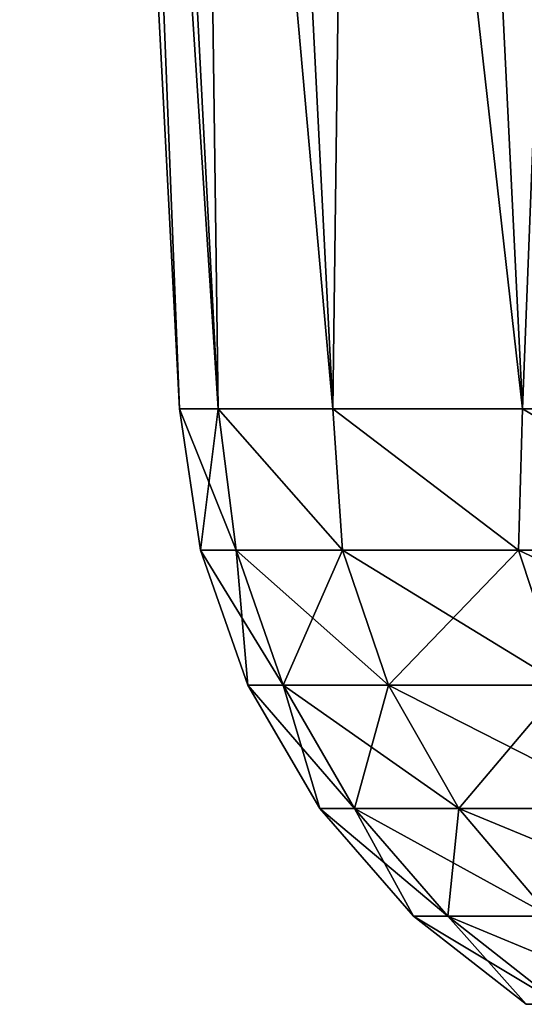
# Model space of a CAD drawing. Header units: millimetres. Extents: x -125 to 125, y -4 to 54.
# Tile 531 of 612: x 108.619 to 108.954, y -3.421 to -2.768. Entities that reach past the tile are written whole.
import ezdxf

# ---------------------------------------------------------------- set-up
doc = ezdxf.new("R2010")
doc.units = ezdxf.units.MM
doc.header["$LTSCALE"] = 65.185185
for name, color, linetype in [('217', 7, 'CONTINUOUS'), ('218', 7, 'CONTINUOUS'), ('219', 7, 'CONTINUOUS'), ('220', 7, 'CONTINUOUS'), ('26', 7, 'CONTINUOUS'), ('28', 7, 'CONTINUOUS'), ('29', 7, 'CONTINUOUS'), ('31', 7, 'CONTINUOUS')]:
    doc.layers.add(name, color=color, linetype=linetype)

msp = doc.modelspace()

# ---------------------------------------------------------------- linework, layer by layer
at = {"layer": '217', "color": 7, "linetype": 'Continuous'}
for points in [[(108.75069, -3.02617, 112.93823), (108.72517, -3.02617, 112.5), (108.76272, -3.1199, 112.92109), (108.75069, -3.02617, 112.93823)], [(108.72517, -3.02617, 112.5), (108.73907, -3.1199, 112.5), (108.76272, -3.1199, 112.92109), (108.72517, -3.02617, 112.5)], [(108.75069, -3.02617, 112.93823), (108.76272, -3.1199, 112.92109), (108.83337, -3.1199, 113.33689), (108.75069, -3.02617, 112.93823)], [(108.82692, -3.02617, 113.37054), (108.75069, -3.02617, 112.93823), (108.83337, -3.1199, 113.33689), (108.82692, -3.02617, 113.37054)], [(108.82692, -3.02617, 113.37054), (108.83337, -3.1199, 113.33689), (108.95012, -3.1199, 113.74216), (108.82692, -3.02617, 113.37054)], [(108.95282, -3.02617, 113.79107), (108.82692, -3.02617, 113.37054), (108.95012, -3.1199, 113.74216), (108.95282, -3.02617, 113.79107)], [(108.95282, -3.02617, 113.79107), (108.95012, -3.1199, 113.74216), (109.11152, -3.1199, 114.13181), (108.95282, -3.02617, 113.79107)], [(109.12669, -3.02617, 114.19414), (108.95282, -3.02617, 113.79107), (109.11152, -3.1199, 114.13181), (109.12669, -3.02617, 114.19414)], [(108.77045, -3.20942, 112.5), (108.7939, -3.20942, 112.91758), (108.73907, -3.1199, 112.5), (108.77045, -3.20942, 112.5)], [(108.73907, -3.1199, 112.5), (108.7939, -3.20942, 112.91758), (108.76272, -3.1199, 112.92109), (108.73907, -3.1199, 112.5)], [(108.7939, -3.20942, 112.91758), (108.86396, -3.20942, 113.3299), (108.76272, -3.1199, 112.92109), (108.7939, -3.20942, 112.91758)], [(108.76272, -3.1199, 112.92109), (108.86396, -3.20942, 113.3299), (108.83337, -3.1199, 113.33689), (108.76272, -3.1199, 112.92109)], [(108.86396, -3.20942, 113.3299), (108.97974, -3.20942, 113.73179), (108.83337, -3.1199, 113.33689), (108.86396, -3.20942, 113.3299)], [(108.83337, -3.1199, 113.33689), (108.97974, -3.20942, 113.73179), (108.95012, -3.1199, 113.74216), (108.83337, -3.1199, 113.33689)], [(108.97974, -3.20942, 113.73179), (109.13979, -3.20942, 114.11819), (108.95012, -3.1199, 113.74216), (108.97974, -3.20942, 113.73179)], [(108.95012, -3.1199, 113.74216), (109.13979, -3.20942, 114.11819), (109.11152, -3.1199, 114.13181), (108.95012, -3.1199, 113.74216)], [(108.81817, -3.29139, 112.5), (108.84132, -3.29139, 112.91223), (108.77045, -3.20942, 112.5), (108.81817, -3.29139, 112.5)], [(108.77045, -3.20942, 112.5), (108.84132, -3.29139, 112.91223), (108.7939, -3.20942, 112.91758), (108.77045, -3.20942, 112.5)], [(108.84132, -3.29139, 112.91223), (108.91048, -3.29139, 113.31928), (108.7939, -3.20942, 112.91758), (108.84132, -3.29139, 112.91223)], [(108.7939, -3.20942, 112.91758), (108.91048, -3.29139, 113.31928), (108.86396, -3.20942, 113.3299), (108.7939, -3.20942, 112.91758)], [(108.91048, -3.29139, 113.31928), (109.02478, -3.29139, 113.71603), (108.86396, -3.20942, 113.3299), (108.91048, -3.29139, 113.31928)], [(108.86396, -3.20942, 113.3299), (109.02478, -3.29139, 113.71603), (108.97974, -3.20942, 113.73179), (108.86396, -3.20942, 113.3299)], [(108.88051, -3.36288, 112.5), (108.90327, -3.36288, 112.90525), (108.81817, -3.29139, 112.5), (108.88051, -3.36288, 112.5)], [(108.81817, -3.29139, 112.5), (108.90327, -3.36288, 112.90525), (108.84132, -3.29139, 112.91223), (108.81817, -3.29139, 112.5)], [(108.84132, -3.29139, 112.91223), (108.97126, -3.36288, 113.30541), (108.91048, -3.29139, 113.31928), (108.84132, -3.29139, 112.91223)], [(108.90327, -3.36288, 112.90525), (108.97126, -3.36288, 113.30541), (108.84132, -3.29139, 112.91223), (108.90327, -3.36288, 112.90525)], [(108.91048, -3.29139, 113.31928), (109.08363, -3.36288, 113.69544), (109.02478, -3.29139, 113.71603), (108.91048, -3.29139, 113.31928)], [(108.97126, -3.36288, 113.30541), (109.08363, -3.36288, 113.69544), (108.91048, -3.29139, 113.31928), (108.97126, -3.36288, 113.30541)], [(108.95523, -3.42131, 112.5), (108.97752, -3.42131, 112.89689), (108.88051, -3.36288, 112.5), (108.95523, -3.42131, 112.5)], [(108.88051, -3.36288, 112.5), (108.97752, -3.42131, 112.89689), (108.90327, -3.36288, 112.90525), (108.88051, -3.36288, 112.5)], [(108.97752, -3.42131, 112.89689), (109.04411, -3.42131, 113.28878), (108.90327, -3.36288, 112.90525), (108.97752, -3.42131, 112.89689)], [(108.90327, -3.36288, 112.90525), (109.04411, -3.42131, 113.28878), (108.97126, -3.36288, 113.30541), (108.90327, -3.36288, 112.90525)]]:
    msp.add_3dface(points, dxfattribs=at)
at = {"layer": '218', "color": 7, "linetype": 'Continuous'}
for points in [[(108.72517, -3.02617, 112.5), (108.75069, -3.02617, 112.06177), (108.73907, -3.1199, 112.5), (108.72517, -3.02617, 112.5)], [(108.73907, -3.1199, 112.5), (108.75069, -3.02617, 112.06177), (108.76272, -3.1199, 112.07891), (108.73907, -3.1199, 112.5)], [(108.75069, -3.02617, 112.06177), (108.82692, -3.02617, 111.62946), (108.83337, -3.1199, 111.66311), (108.75069, -3.02617, 112.06177)], [(108.75069, -3.02617, 112.06177), (108.83337, -3.1199, 111.66311), (108.76272, -3.1199, 112.07891), (108.75069, -3.02617, 112.06177)], [(108.82692, -3.02617, 111.62946), (108.95282, -3.02617, 111.20893), (108.95012, -3.1199, 111.25784), (108.82692, -3.02617, 111.62946)], [(108.82692, -3.02617, 111.62946), (108.95012, -3.1199, 111.25784), (108.83337, -3.1199, 111.66311), (108.82692, -3.02617, 111.62946)], [(108.95282, -3.02617, 111.20893), (109.11152, -3.1199, 110.86819), (108.95012, -3.1199, 111.25784), (108.95282, -3.02617, 111.20893)], [(108.95282, -3.02617, 111.20893), (109.12669, -3.02617, 110.80586), (109.11152, -3.1199, 110.86819), (108.95282, -3.02617, 111.20893)], [(108.77045, -3.20942, 112.5), (108.73907, -3.1199, 112.5), (108.76272, -3.1199, 112.07891), (108.77045, -3.20942, 112.5)], [(108.83337, -3.1199, 111.66311), (108.7939, -3.20942, 112.08242), (108.76272, -3.1199, 112.07891), (108.83337, -3.1199, 111.66311)], [(108.7939, -3.20942, 112.08242), (108.77045, -3.20942, 112.5), (108.76272, -3.1199, 112.07891), (108.7939, -3.20942, 112.08242)], [(108.86396, -3.20942, 111.6701), (108.7939, -3.20942, 112.08242), (108.83337, -3.1199, 111.66311), (108.86396, -3.20942, 111.6701)], [(108.95012, -3.1199, 111.25784), (108.86396, -3.20942, 111.6701), (108.83337, -3.1199, 111.66311), (108.95012, -3.1199, 111.25784)], [(108.97974, -3.20942, 111.26821), (108.86396, -3.20942, 111.6701), (108.95012, -3.1199, 111.25784), (108.97974, -3.20942, 111.26821)], [(109.11152, -3.1199, 110.86819), (108.97974, -3.20942, 111.26821), (108.95012, -3.1199, 111.25784), (109.11152, -3.1199, 110.86819)], [(108.81817, -3.29139, 112.5), (108.77045, -3.20942, 112.5), (108.7939, -3.20942, 112.08242), (108.81817, -3.29139, 112.5)], [(108.86396, -3.20942, 111.6701), (108.84132, -3.29139, 112.08777), (108.7939, -3.20942, 112.08242), (108.86396, -3.20942, 111.6701)], [(108.84132, -3.29139, 112.08777), (108.81817, -3.29139, 112.5), (108.7939, -3.20942, 112.08242), (108.84132, -3.29139, 112.08777)], [(108.91048, -3.29139, 111.68072), (108.84132, -3.29139, 112.08777), (108.86396, -3.20942, 111.6701), (108.91048, -3.29139, 111.68072)], [(108.97974, -3.20942, 111.26821), (108.91048, -3.29139, 111.68072), (108.86396, -3.20942, 111.6701), (108.97974, -3.20942, 111.26821)], [(109.02478, -3.29139, 111.28397), (108.91048, -3.29139, 111.68072), (108.97974, -3.20942, 111.26821), (109.02478, -3.29139, 111.28397)], [(108.88051, -3.36288, 112.5), (108.81817, -3.29139, 112.5), (108.84132, -3.29139, 112.08777), (108.88051, -3.36288, 112.5)], [(108.91048, -3.29139, 111.68072), (108.90327, -3.36288, 112.09475), (108.84132, -3.29139, 112.08777), (108.91048, -3.29139, 111.68072)], [(108.90327, -3.36288, 112.09475), (108.88051, -3.36288, 112.5), (108.84132, -3.29139, 112.08777), (108.90327, -3.36288, 112.09475)], [(108.97126, -3.36288, 111.69459), (108.90327, -3.36288, 112.09475), (108.91048, -3.29139, 111.68072), (108.97126, -3.36288, 111.69459)], [(109.02478, -3.29139, 111.28397), (108.97126, -3.36288, 111.69459), (108.91048, -3.29139, 111.68072), (109.02478, -3.29139, 111.28397)], [(108.95523, -3.42131, 112.5), (108.88051, -3.36288, 112.5), (108.90327, -3.36288, 112.09475), (108.95523, -3.42131, 112.5)], [(108.97752, -3.42131, 112.10311), (108.95523, -3.42131, 112.5), (108.90327, -3.36288, 112.09475), (108.97752, -3.42131, 112.10311)], [(108.97126, -3.36288, 111.69459), (108.97752, -3.42131, 112.10311), (108.90327, -3.36288, 112.09475), (108.97126, -3.36288, 111.69459)]]:
    msp.add_3dface(points, dxfattribs=at)
at = {"layer": '219', "color": 7, "linetype": 'Continuous'}
for points in [[(108.72517, -3.02617, -112.5), (108.75069, -3.02617, -112.93823), (108.73907, -3.1199, -112.5), (108.72517, -3.02617, -112.5)], [(108.75069, -3.02617, -112.93823), (108.76272, -3.1199, -112.92109), (108.73907, -3.1199, -112.5), (108.75069, -3.02617, -112.93823)], [(108.75069, -3.02617, -112.93823), (108.83337, -3.1199, -113.33689), (108.76272, -3.1199, -112.92109), (108.75069, -3.02617, -112.93823)], [(108.75069, -3.02617, -112.93823), (108.82692, -3.02617, -113.37054), (108.83337, -3.1199, -113.33689), (108.75069, -3.02617, -112.93823)], [(108.82692, -3.02617, -113.37054), (108.95012, -3.1199, -113.74216), (108.83337, -3.1199, -113.33689), (108.82692, -3.02617, -113.37054)], [(108.82692, -3.02617, -113.37054), (108.95282, -3.02617, -113.79107), (108.95012, -3.1199, -113.74216), (108.82692, -3.02617, -113.37054)], [(108.95282, -3.02617, -113.79107), (109.11152, -3.1199, -114.13181), (108.95012, -3.1199, -113.74216), (108.95282, -3.02617, -113.79107)], [(108.95282, -3.02617, -113.79107), (109.12669, -3.02617, -114.19414), (109.11152, -3.1199, -114.13181), (108.95282, -3.02617, -113.79107)], [(108.76272, -3.1199, -112.92109), (108.77045, -3.20942, -112.5), (108.73907, -3.1199, -112.5), (108.76272, -3.1199, -112.92109)], [(108.7939, -3.20942, -112.91758), (108.77045, -3.20942, -112.5), (108.76272, -3.1199, -112.92109), (108.7939, -3.20942, -112.91758)], [(108.83337, -3.1199, -113.33689), (108.7939, -3.20942, -112.91758), (108.76272, -3.1199, -112.92109), (108.83337, -3.1199, -113.33689)], [(108.86396, -3.20942, -113.3299), (108.7939, -3.20942, -112.91758), (108.83337, -3.1199, -113.33689), (108.86396, -3.20942, -113.3299)], [(108.95012, -3.1199, -113.74216), (108.86396, -3.20942, -113.3299), (108.83337, -3.1199, -113.33689), (108.95012, -3.1199, -113.74216)], [(108.97974, -3.20942, -113.73179), (108.86396, -3.20942, -113.3299), (108.95012, -3.1199, -113.74216), (108.97974, -3.20942, -113.73179)], [(109.11152, -3.1199, -114.13181), (108.97974, -3.20942, -113.73179), (108.95012, -3.1199, -113.74216), (109.11152, -3.1199, -114.13181)], [(108.7939, -3.20942, -112.91758), (108.81817, -3.29139, -112.5), (108.77045, -3.20942, -112.5), (108.7939, -3.20942, -112.91758)], [(108.84132, -3.29139, -112.91223), (108.81817, -3.29139, -112.5), (108.7939, -3.20942, -112.91758), (108.84132, -3.29139, -112.91223)], [(108.86396, -3.20942, -113.3299), (108.84132, -3.29139, -112.91223), (108.7939, -3.20942, -112.91758), (108.86396, -3.20942, -113.3299)], [(108.91048, -3.29139, -113.31928), (108.84132, -3.29139, -112.91223), (108.86396, -3.20942, -113.3299), (108.91048, -3.29139, -113.31928)], [(108.97974, -3.20942, -113.73179), (108.91048, -3.29139, -113.31928), (108.86396, -3.20942, -113.3299), (108.97974, -3.20942, -113.73179)], [(109.02478, -3.29139, -113.71603), (108.91048, -3.29139, -113.31928), (108.97974, -3.20942, -113.73179), (109.02478, -3.29139, -113.71603)], [(108.84132, -3.29139, -112.91223), (108.88051, -3.36288, -112.5), (108.81817, -3.29139, -112.5), (108.84132, -3.29139, -112.91223)], [(108.90327, -3.36288, -112.90525), (108.88051, -3.36288, -112.5), (108.84132, -3.29139, -112.91223), (108.90327, -3.36288, -112.90525)], [(108.91048, -3.29139, -113.31928), (108.90327, -3.36288, -112.90525), (108.84132, -3.29139, -112.91223), (108.91048, -3.29139, -113.31928)], [(108.97126, -3.36288, -113.30541), (108.90327, -3.36288, -112.90525), (108.91048, -3.29139, -113.31928), (108.97126, -3.36288, -113.30541)], [(109.02478, -3.29139, -113.71603), (108.97126, -3.36288, -113.30541), (108.91048, -3.29139, -113.31928), (109.02478, -3.29139, -113.71603)], [(108.90327, -3.36288, -112.90525), (108.95523, -3.42131, -112.5), (108.88051, -3.36288, -112.5), (108.90327, -3.36288, -112.90525)], [(108.97752, -3.42131, -112.89689), (108.95523, -3.42131, -112.5), (108.90327, -3.36288, -112.90525), (108.97752, -3.42131, -112.89689)], [(108.97126, -3.36288, -113.30541), (108.97752, -3.42131, -112.89689), (108.90327, -3.36288, -112.90525), (108.97126, -3.36288, -113.30541)]]:
    msp.add_3dface(points, dxfattribs=at)
at = {"layer": '220', "color": 7, "linetype": 'Continuous'}
for points in [[(108.72517, -3.02617, -112.5), (108.73907, -3.1199, -112.5), (108.76272, -3.1199, -112.07891), (108.72517, -3.02617, -112.5)], [(108.75069, -3.02617, -112.06177), (108.72517, -3.02617, -112.5), (108.76272, -3.1199, -112.07891), (108.75069, -3.02617, -112.06177)], [(108.75069, -3.02617, -112.06177), (108.76272, -3.1199, -112.07891), (108.83337, -3.1199, -111.66311), (108.75069, -3.02617, -112.06177)], [(108.82692, -3.02617, -111.62946), (108.75069, -3.02617, -112.06177), (108.83337, -3.1199, -111.66311), (108.82692, -3.02617, -111.62946)], [(108.82692, -3.02617, -111.62946), (108.83337, -3.1199, -111.66311), (108.95012, -3.1199, -111.25784), (108.82692, -3.02617, -111.62946)], [(108.95282, -3.02617, -111.20893), (108.82692, -3.02617, -111.62946), (108.95012, -3.1199, -111.25784), (108.95282, -3.02617, -111.20893)], [(108.95282, -3.02617, -111.20893), (108.95012, -3.1199, -111.25784), (109.11152, -3.1199, -110.86819), (108.95282, -3.02617, -111.20893)], [(109.12669, -3.02617, -110.80586), (108.95282, -3.02617, -111.20893), (109.11152, -3.1199, -110.86819), (109.12669, -3.02617, -110.80586)], [(108.73907, -3.1199, -112.5), (108.77045, -3.20942, -112.5), (108.7939, -3.20942, -112.08242), (108.73907, -3.1199, -112.5)], [(108.73907, -3.1199, -112.5), (108.7939, -3.20942, -112.08242), (108.76272, -3.1199, -112.07891), (108.73907, -3.1199, -112.5)], [(108.7939, -3.20942, -112.08242), (108.86396, -3.20942, -111.6701), (108.76272, -3.1199, -112.07891), (108.7939, -3.20942, -112.08242)], [(108.76272, -3.1199, -112.07891), (108.86396, -3.20942, -111.6701), (108.83337, -3.1199, -111.66311), (108.76272, -3.1199, -112.07891)], [(108.86396, -3.20942, -111.6701), (108.97974, -3.20942, -111.26821), (108.83337, -3.1199, -111.66311), (108.86396, -3.20942, -111.6701)], [(108.83337, -3.1199, -111.66311), (108.97974, -3.20942, -111.26821), (108.95012, -3.1199, -111.25784), (108.83337, -3.1199, -111.66311)], [(108.97974, -3.20942, -111.26821), (109.13979, -3.20942, -110.88181), (108.95012, -3.1199, -111.25784), (108.97974, -3.20942, -111.26821)], [(108.95012, -3.1199, -111.25784), (109.13979, -3.20942, -110.88181), (109.11152, -3.1199, -110.86819), (108.95012, -3.1199, -111.25784)], [(108.77045, -3.20942, -112.5), (108.84132, -3.29139, -112.08777), (108.7939, -3.20942, -112.08242), (108.77045, -3.20942, -112.5)], [(108.77045, -3.20942, -112.5), (108.81817, -3.29139, -112.5), (108.84132, -3.29139, -112.08777), (108.77045, -3.20942, -112.5)], [(108.84132, -3.29139, -112.08777), (108.91048, -3.29139, -111.68072), (108.7939, -3.20942, -112.08242), (108.84132, -3.29139, -112.08777)], [(108.7939, -3.20942, -112.08242), (108.91048, -3.29139, -111.68072), (108.86396, -3.20942, -111.6701), (108.7939, -3.20942, -112.08242)], [(108.91048, -3.29139, -111.68072), (109.02478, -3.29139, -111.28397), (108.86396, -3.20942, -111.6701), (108.91048, -3.29139, -111.68072)], [(108.86396, -3.20942, -111.6701), (109.02478, -3.29139, -111.28397), (108.97974, -3.20942, -111.26821), (108.86396, -3.20942, -111.6701)], [(108.81817, -3.29139, -112.5), (108.90327, -3.36288, -112.09475), (108.84132, -3.29139, -112.08777), (108.81817, -3.29139, -112.5)], [(108.81817, -3.29139, -112.5), (108.88051, -3.36288, -112.5), (108.90327, -3.36288, -112.09475), (108.81817, -3.29139, -112.5)], [(108.84132, -3.29139, -112.08777), (108.97126, -3.36288, -111.69459), (108.91048, -3.29139, -111.68072), (108.84132, -3.29139, -112.08777)], [(108.90327, -3.36288, -112.09475), (108.97126, -3.36288, -111.69459), (108.84132, -3.29139, -112.08777), (108.90327, -3.36288, -112.09475)], [(108.97126, -3.36288, -111.69459), (109.08363, -3.36288, -111.30456), (108.91048, -3.29139, -111.68072), (108.97126, -3.36288, -111.69459)], [(108.91048, -3.29139, -111.68072), (109.08363, -3.36288, -111.30456), (109.02478, -3.29139, -111.28397), (108.91048, -3.29139, -111.68072)], [(108.88051, -3.36288, -112.5), (108.95523, -3.42131, -112.5), (108.97752, -3.42131, -112.10311), (108.88051, -3.36288, -112.5)], [(108.88051, -3.36288, -112.5), (108.97752, -3.42131, -112.10311), (108.90327, -3.36288, -112.09475), (108.88051, -3.36288, -112.5)], [(108.97752, -3.42131, -112.10311), (109.04411, -3.42131, -111.71122), (108.90327, -3.36288, -112.09475), (108.97752, -3.42131, -112.10311)], [(108.90327, -3.36288, -112.09475), (109.04411, -3.42131, -111.71122), (108.97126, -3.36288, -111.69459), (108.90327, -3.36288, -112.09475)]]:
    msp.add_3dface(points, dxfattribs=at)
at = {"layer": '26', "color": 7, "linetype": 'Continuous'}
for points in [[(108.64522, -1, 112.04944), (108.72517, -3.02617, 112.5), (108.61898, -1, 112.5), (108.64522, -1, 112.04944)], [(108.72359, -1, 111.60498), (108.75069, -3.02617, 112.06177), (108.64522, -1, 112.04944), (108.72359, -1, 111.60498)], [(108.75069, -3.02617, 112.06177), (108.72517, -3.02617, 112.5), (108.64522, -1, 112.04944), (108.75069, -3.02617, 112.06177)], [(108.85303, -1, 111.17262), (108.82692, -3.02617, 111.62946), (108.72359, -1, 111.60498), (108.85303, -1, 111.17262)], [(108.82692, -3.02617, 111.62946), (108.75069, -3.02617, 112.06177), (108.72359, -1, 111.60498), (108.82692, -3.02617, 111.62946)], [(108.95282, -3.02617, 111.20893), (108.82692, -3.02617, 111.62946), (108.85303, -1, 111.17262), (108.95282, -3.02617, 111.20893)], [(109.03179, -1, 110.75821), (108.95282, -3.02617, 111.20893), (108.85303, -1, 111.17262), (109.03179, -1, 110.75821)], [(109.12669, -3.02617, 110.80586), (108.95282, -3.02617, 111.20893), (109.03179, -1, 110.75821), (109.12669, -3.02617, 110.80586)]]:
    msp.add_3dface(points, dxfattribs=at)
at = {"layer": '28', "color": 7, "linetype": 'Continuous'}
for points in [[(108.64522, -1, -112.95056), (108.72517, -3.02617, -112.5), (108.61898, -1, -112.5), (108.64522, -1, -112.95056)], [(108.72359, -1, -113.39502), (108.75069, -3.02617, -112.93823), (108.64522, -1, -112.95056), (108.72359, -1, -113.39502)], [(108.75069, -3.02617, -112.93823), (108.72517, -3.02617, -112.5), (108.64522, -1, -112.95056), (108.75069, -3.02617, -112.93823)], [(108.85303, -1, -113.82738), (108.82692, -3.02617, -113.37054), (108.72359, -1, -113.39502), (108.85303, -1, -113.82738)], [(108.82692, -3.02617, -113.37054), (108.75069, -3.02617, -112.93823), (108.72359, -1, -113.39502), (108.82692, -3.02617, -113.37054)], [(108.95282, -3.02617, -113.79107), (108.82692, -3.02617, -113.37054), (108.85303, -1, -113.82738), (108.95282, -3.02617, -113.79107)], [(109.03179, -1, -114.24179), (108.95282, -3.02617, -113.79107), (108.85303, -1, -113.82738), (109.03179, -1, -114.24179)], [(109.12669, -3.02617, -114.19414), (108.95282, -3.02617, -113.79107), (109.03179, -1, -114.24179), (109.12669, -3.02617, -114.19414)]]:
    msp.add_3dface(points, dxfattribs=at)
at = {"layer": '29', "color": 7, "linetype": 'Continuous'}
for points in [[(108.61898, -1, -112.5), (108.72517, -3.02617, -112.5), (108.75069, -3.02617, -112.06177), (108.61898, -1, -112.5)], [(108.61898, -1, -112.5), (108.75069, -3.02617, -112.06177), (108.64522, -1, -112.04944), (108.61898, -1, -112.5)], [(108.64522, -1, -112.04944), (108.82692, -3.02617, -111.62946), (108.72359, -1, -111.60498), (108.64522, -1, -112.04944)], [(108.75069, -3.02617, -112.06177), (108.82692, -3.02617, -111.62946), (108.64522, -1, -112.04944), (108.75069, -3.02617, -112.06177)], [(108.82692, -3.02617, -111.62946), (108.95282, -3.02617, -111.20893), (108.72359, -1, -111.60498), (108.82692, -3.02617, -111.62946)], [(108.72359, -1, -111.60498), (108.95282, -3.02617, -111.20893), (108.85303, -1, -111.17262), (108.72359, -1, -111.60498)], [(108.95282, -3.02617, -111.20893), (109.12669, -3.02617, -110.80586), (108.85303, -1, -111.17262), (108.95282, -3.02617, -111.20893)], [(108.85303, -1, -111.17262), (109.12669, -3.02617, -110.80586), (109.03179, -1, -110.75821), (108.85303, -1, -111.17262)]]:
    msp.add_3dface(points, dxfattribs=at)
at = {"layer": '31', "color": 7, "linetype": 'Continuous'}
for points in [[(108.61898, -1, 112.5), (108.75069, -3.02617, 112.93823), (108.64522, -1, 112.95056), (108.61898, -1, 112.5)], [(108.61898, -1, 112.5), (108.72517, -3.02617, 112.5), (108.75069, -3.02617, 112.93823), (108.61898, -1, 112.5)], [(108.75069, -3.02617, 112.93823), (108.82692, -3.02617, 113.37054), (108.64522, -1, 112.95056), (108.75069, -3.02617, 112.93823)], [(108.64522, -1, 112.95056), (108.82692, -3.02617, 113.37054), (108.72359, -1, 113.39502), (108.64522, -1, 112.95056)], [(108.72359, -1, 113.39502), (108.95282, -3.02617, 113.79107), (108.85303, -1, 113.82738), (108.72359, -1, 113.39502)], [(108.82692, -3.02617, 113.37054), (108.95282, -3.02617, 113.79107), (108.72359, -1, 113.39502), (108.82692, -3.02617, 113.37054)], [(108.85303, -1, 113.82738), (109.12669, -3.02617, 114.19414), (109.03179, -1, 114.24179), (108.85303, -1, 113.82738)], [(108.95282, -3.02617, 113.79107), (109.12669, -3.02617, 114.19414), (108.85303, -1, 113.82738), (108.95282, -3.02617, 113.79107)]]:
    msp.add_3dface(points, dxfattribs=at)

doc.saveas('drawing.dxf')
